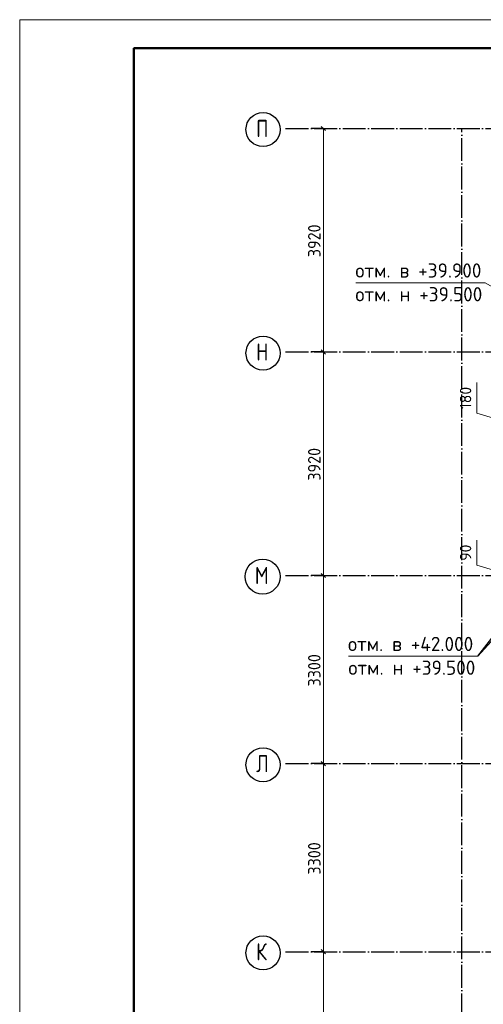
# Model space of a CAD drawing. Header units: millimetres. Extents: x -49773 to 2322955, y -3321 to 58485.
# Tile 430 of 580: x 1661440 to 1669562, y 22010 to 39279. Entities that reach past the tile are written whole.
import ezdxf

# ---------------------------------------------------------------- set-up
doc = ezdxf.new("R2010")
doc.units = ezdxf.units.MM
doc.header["$PDMODE"] = 65
doc.linetypes.add('______11', pattern=[500, 400, -50, 0, -50])
doc.linetypes.add('______5', pattern=[1100, 800, -100, 100, -100])
for name, color, linetype, lineweight in [('Standard', 7, 'Continuous', 25), ('Высотная отметки_ общее', 7, 'Continuous', 13), ('Размерная линия_ общее', 7, 'Continuous', 13), ('СПДС_РАЗМЕРЫ', 152, 'Continuous', 25), ('тонкая', 7, 'Continuous', 25)]:
    doc.layers.add(name, color=color, linetype=linetype, lineweight=lineweight)
doc.layers.add('Осевая линия_ общее', color=7, linetype='______5', lineweight=13, true_color=0xa0a0a0)
doc.styles.add('ISOCPEUR', font='txt')
doc.dimstyles.new('__________2', dxfattribs={"dimtxt": 250, "dimasz": 200, "dimexe": 0, "dimexo": 0, "dimgap": 100, "dimtad": 1, "dimdec": 0, "dimrnd": 1, "dimzin": 12, "dimdsep": 46, "dimtxsty": 'ISOCPEUR', "dimblk": 'ALL_ML_STRICH', "dimblk1": 'ALL_ML_STRICH', "dimblk2": 'ALL_ML_STRICH', "dimsah": 1, "dimcen": 0, "dimclrd": 7, "dimclre": 7, "dimclrt": 7, "dimadec": 0, "dimazin": 0, "dimtfac": 1, "dimtdec": 0, "dimtmove": 1, "dimatfit": 3, "dimfxl": 0, "dimtzin": 0, "dimlwd": 0, "dimlwe": 13, "dimarcsym": 0})

# ---------------------------------------------------------------- blocks, each defined once
blk = doc.blocks.new('ALL_ML_STRICH')
at = {"color": 0, "linetype": 'ByBlock', "lineweight": -2}
for p, q in [((-1, 0), (0.5, 0)), ((-0.3, -0.3), (0.3, 0.3)), ((0, -0.5), (0, 0.5))]:
    blk.add_line(p, q, dxfattribs=at)
blk = doc.blocks.new('*D918')
at = {"layer": 'Defpoints', "color": 0}
for p in [(1669902, 29531), (1670806, 29621), (1670806, 29531)]:
    blk.add_point(p, dxfattribs=at)
at = {"layer": 'СПДС_РАЗМЕРЫ', "color": 7, "lineweight": 0}
for p, q in [((1669452, 30151), (1669452, 29711)), ((1669902, 29821), (1669902, 30021)), ((1669452, 29711), (1669902, 29576)), ((1669902, 29621), (1669902, 29531)), ((1669902, 29331), (1669902, 29131))]:
    blk.add_line(p, q, dxfattribs=at)
at = {"layer": 'СПДС_РАЗМЕРЫ', "color": 7, "lineweight": 13}
for p, q in [((1670806, 29621), (1669902, 29621)), ((1670806, 29531), (1669902, 29531))]:
    blk.add_line(p, q, dxfattribs=at)
at = {"layer": 'СПДС_РАЗМЕРЫ', "color": 7, "lineweight": 0, "xscale": 200, "yscale": 200, "zscale": 200}
for p, rotation in [((1669902, 29621), 270), ((1669902, 29531), 90)]:
    blk.add_blockref('ALL_ML_STRICH', p, dxfattribs=dict(at, rotation=rotation))
at = {"layer": 'СПДС_РАЗМЕРЫ', "color": 7, "insert": (1669252, 29931), "char_height": 200, "attachment_point": 5, "rotation": 90, "style": 'ISOCPEUR'}
blk.add_mtext('90', dxfattribs=at)
blk = doc.blocks.new('*D967')
at = {"layer": 'Defpoints', "color": 0}
for p in [(1670806, 32331), (1669902, 32151), (1670806, 32151)]:
    blk.add_point(p, dxfattribs=at)
at = {"layer": 'СПДС_РАЗМЕРЫ', "color": 7, "lineweight": 0}
for p, q in [((1669452, 32916), (1669452, 32376)), ((1669902, 32531), (1669902, 32731)), ((1669452, 32376), (1669902, 32241)), ((1669902, 32331), (1669902, 32151)), ((1669902, 31951), (1669902, 31751))]:
    blk.add_line(p, q, dxfattribs=at)
at = {"layer": 'СПДС_РАЗМЕРЫ', "color": 7, "lineweight": 13}
for p, q in [((1670806, 32331), (1669902, 32331)), ((1670806, 32151), (1669902, 32151))]:
    blk.add_line(p, q, dxfattribs=at)
at = {"layer": 'СПДС_РАЗМЕРЫ', "color": 7, "lineweight": 0, "xscale": 200, "yscale": 200, "zscale": 200}
for p, rotation in [((1669902, 32331), 270), ((1669902, 32151), 90)]:
    blk.add_blockref('ALL_ML_STRICH', p, dxfattribs=dict(at, rotation=rotation))
at = {"layer": 'СПДС_РАЗМЕРЫ', "color": 7, "insert": (1669252, 32646), "char_height": 200, "attachment_point": 5, "rotation": 90, "style": 'ISOCPEUR'}
blk.add_mtext('180', dxfattribs=at)

msp = doc.modelspace()

# ---------------------------------------------------------------- linework, layer by layer
at = {"layer": 'Standard', "color": 7, "linetype": 'Continuous', "lineweight": 13, "transparency": 33554687}
msp.add_lwpolyline([(1661439.8, 39279.3), (1661439.8, -2720.7), (1691139.8, -2720.7), (1691139.8, 39279.3), (1661439.8, 39279.3)], close=True, dxfattribs=at)
at = {"layer": 'Standard', "color": 7, "linetype": 'Continuous', "lineweight": 50, "transparency": 33554687}
msp.add_lwpolyline([(1690639.8, 37279.3), (1690639.8, -2220.7), (1663439.8, -2220.7), (1663439.8, 38779.3), (1690639.8, 38779.3)], close=True, dxfattribs=at)
at = {"layer": 'Высотная отметки_ общее', "color": 7, "linetype": 'Continuous', "lineweight": 13, "transparency": 33554687}
for points in [[(1670913, 33911.2), (1669597.1, 34663.9), (1667329, 34663.9)], [(1670805.8, 29590.8), (1669467.8, 28113.6), (1667199.6, 28113.6)]]:
    msp.add_lwpolyline(points, dxfattribs=at)
at = {"layer": 'Осевая линия_ общее', "color": 253, "linetype": '______11', "lineweight": -3, "true_color": 0xa0a0a0, "transparency": 33554687}
for p, q in [((1666099.6, 37371), (1676385.8, 37371)), ((1669185.8, 4797.4), (1669185.8, 37371)), ((1666099.6, 33451), (1676385.8, 33451)), ((1666099.6, 29531), (1676385.8, 29531)), ((1666099.6, 26231), (1677635.8, 26231)), ((1666099.6, 22931), (1677635.8, 22931))]:
    msp.add_line(p, q, dxfattribs=at)
at = {"layer": 'Осевая линия_ общее', "color": 7, "linetype": 'Continuous', "lineweight": 25, "transparency": 33554687}
for centre, radius in [((1665703.4, 37351.5), 298.8), ((1665703.4, 33431.5), 298.8), ((1665695.4, 29511.5), 305.8), ((1665703.4, 26211.5), 298.8), ((1665703.4, 22911.5), 298.8)]:
    msp.add_circle(centre, radius, dxfattribs=at)
at = {"layer": 'Размерная линия_ общее', "color": 253, "linetype": 'Continuous', "lineweight": -3, "true_color": 0xa0a0a0, "transparency": 33554687}
for p, q in [((1666761, 37371), (1666636, 37371)), ((1666761, 37371), (1666886, 37371)), ((1666761, 33451), (1666636, 33451)), ((1666761, 33451), (1666886, 33451)), ((1666761, 29531), (1666636, 29531)), ((1666761, 29531), (1666886, 29531)), ((1666761, 26231), (1666636, 26231)), ((1666761, 26231), (1666886, 26231)), ((1666761, 22931), (1666636, 22931)), ((1666761, 22931), (1666886, 22931))]:
    msp.add_line(p, q, dxfattribs=at)
at = {"layer": 'Размерная линия_ общее', "color": 7, "linetype": 'Continuous', "lineweight": 25, "transparency": 33554687}
for p, q in [((1666798.5, 37333.5), (1666723.5, 37408.5)), ((1666798.5, 33413.5), (1666723.5, 33488.5)), ((1666798.5, 29493.5), (1666723.5, 29568.5)), ((1666798.5, 26193.5), (1666723.5, 26268.5)), ((1666798.5, 22893.5), (1666723.5, 22968.5))]:
    msp.add_line(p, q, dxfattribs=at)
at = {"layer": 'Размерная линия_ общее', "color": 7, "linetype": 'Continuous', "lineweight": 13, "transparency": 33554687}
for p, q in [((1666761, 33451), (1666761, 37371)), ((1666761, 29531), (1666761, 33451)), ((1666761, 26231), (1666761, 29531)), ((1666761, 22931), (1666761, 26231)), ((1666761, 19631), (1666761, 22931))]:
    msp.add_line(p, q, dxfattribs=at)
at = {"layer": 'Размерная линия_ общее', "color": 253, "linetype": 'Continuous', "lineweight": -3, "true_color": 0xa0a0a0, "transparency": 33554687}
for points in [[(1666761, 37371), (1666744, 37371), (1666744, 37371), (1666744, 37371), (1666744, 37371), (1666545.9, 37371)], [(1666761, 33451), (1666744, 33451), (1666744, 33451), (1666744, 33451), (1666744, 33451), (1666744, 33451), (1666744, 33451), (1666545.9, 33451)], [(1666761, 29531), (1666744, 29531), (1666744, 29531), (1666744, 29531), (1666744, 29531), (1666744, 29531), (1666744, 29531), (1666744, 29531), (1666744, 29531), (1666545.9, 29531)], [(1666761, 26231), (1666744, 26231), (1666744, 26231), (1666744, 26231), (1666744, 26231), (1666744, 26231), (1666744, 26231), (1666744, 26231), (1666744, 26231), (1666744, 26231), (1666744, 26231), (1666545.9, 26231)], [(1666761, 22931), (1666744, 22931), (1666744, 22931), (1666744, 22931), (1666744, 22931), (1666744, 22931), (1666744, 22931), (1666744, 22931), (1666744, 22931), (1666744, 22931), (1666744, 22931), (1666744, 22931), (1666744, 22931), (1666545.9, 22931)]]:
    msp.add_lwpolyline(points, dxfattribs=at)
at = {"layer": 'тонкая'}
msp.add_line((1669467.8, 28113.6), (1671305.8, 30505.7), dxfattribs=at)

# ---------------------------------------------------------------- texts
at = {"layer": 'Высотная отметки_ общее', "color": 7, "linetype": 'Continuous', "lineweight": 25, "transparency": 33554687, "char_height": 250, "attachment_point": 7, "style": 'ISOCPEUR'}
for s, insert, width in [('{\\W0.9800;отм. в +39.900}', (1667322.1, 34755.5), 2395.897), ('{\\W0.9800;отм. н +39.500}', (1667322.1, 34338.9), 2395.897), ('{\\W0.9800;отм. в +42.000}', (1667192.8, 28205.3), 2395.897), ('{\\W0.9800;отм. н +39.500}', (1667199.6, 27788.7), 2395.89)]:
    msp.add_mtext(s, dxfattribs=dict(at, insert=insert, width=width))
at = {"layer": 'Осевая линия_ общее', "color": 7, "linetype": 'Continuous', "lineweight": 25, "transparency": 33554687, "char_height": 300, "attachment_point": 7, "style": 'ISOCPEUR'}
for s, insert, width in [('\\W0.80;П', (1665583.4, 37221), 359.83), ('\\W0.80;Н', (1665583.4, 33301), 359.83), ('\\W0.82;М', (1665560.4, 29381), 392.649), ('\\W0.80;Л', (1665583.4, 26081), 359.83), ('\\W0.80;К', (1665583.4, 22781), 359.83)]:
    msp.add_mtext(s, dxfattribs=dict(at, insert=insert, width=width))
at = {"layer": 'Размерная линия_ общее', "color": 7, "linetype": 'Continuous', "lineweight": 25, "transparency": 33554687, "char_height": 220, "attachment_point": 7, "rotation": 90, "style": 'ISOCPEUR'}
for s, insert, width in [('\\W0.93;3920', (1666711, 35114), 718.101), ('\\W0.93;3920', (1666711, 31194), 718.101), ('\\W0.93;3300', (1666711, 27584), 718.094), ('\\W0.93;3300', (1666711, 24284), 718.094)]:
    msp.add_mtext(s, dxfattribs=dict(at, insert=insert, width=width))

# ---------------------------------------------------------------- dimensions: what is measured, and where the dimension line sits
at = {"layer": 'СПДС_РАЗМЕРЫ'}
for base, p1, p2, picture, middle in [((1669901.6, 32151), (1670805.8, 32331), (1670805.8, 32151), '*D967', (1669251.6, 32476)), ((1669901.6, 29531), (1670805.8, 29621), (1670805.8, 29531), '*D918', (1669251.6, 29811))]:
    dim = msp.add_linear_dim(base=base, p1=p1, p2=p2, angle=270, dimstyle='__________2', override={"dimtxt": 200}, dxfattribs=at)
    dim.commit()
    dim.dimension.update_dxf_attribs({"geometry": picture, "text_midpoint": middle})

doc.saveas('drawing.dxf')
